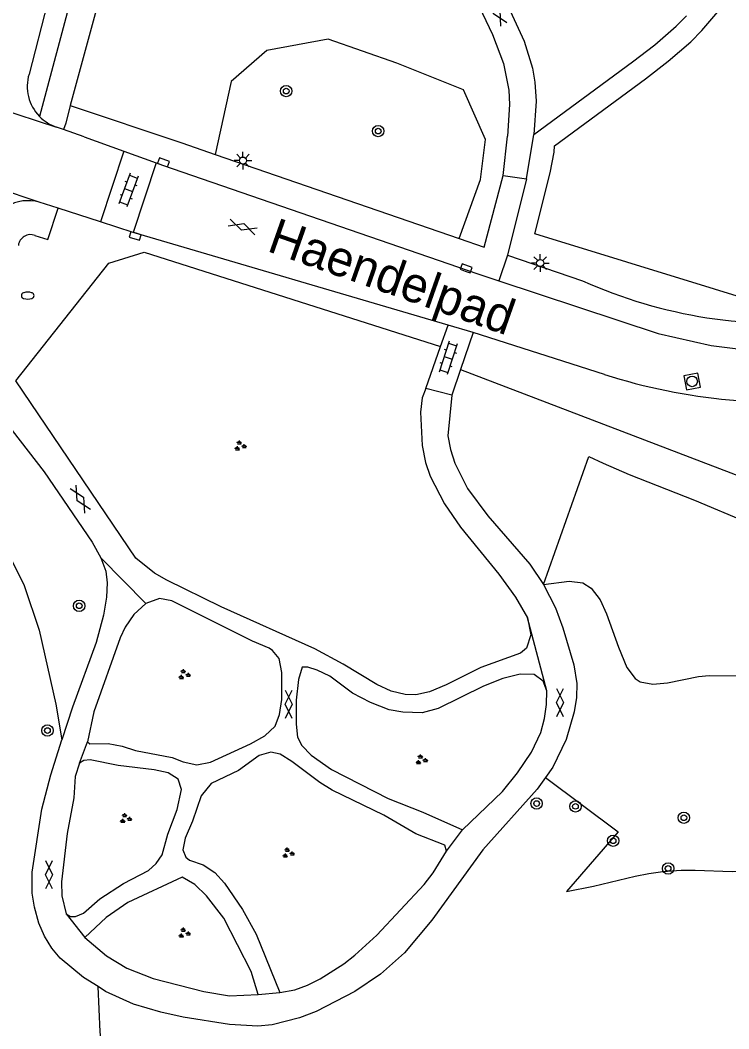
# Model space of a CAD drawing. Extents: x 132999 to 136000, y 398499 to 400501.
# Drawn here: x 133893.7 to 133943.7, y 399247.4 to 399318.6 of the extents above; entities that cross this region are included whole.
import ezdxf

# ---------------------------------------------------------------- set-up
doc = ezdxf.new("R2010")
doc.units = 0
for name, color, linetype in [('gg-anno-openbare ruimte label', 7, 'Continuous'), ('gg-knt-verharding', 7, 'Continuous'), ('gt-grn-groengrens', 7, 'Continuous'), ('gt-grn-weggrens', 7, 'Continuous'), ('gt-symb-boom', 7, 'Continuous'), ('gt-symb-brandkraan', 7, 'Continuous'), ('gt-symb-gesloten verharding', 7, 'Continuous'), ('gt-symb-groenvak', 7, 'Continuous'), ('gt-symb-klinker verharding', 7, 'Continuous'), ('gt-symb-kolk', 7, 'Continuous'), ('gt-symb-lichtmast', 7, 'Continuous'), ('gt-symb-rioolschacht', 7, 'Continuous')]:
    doc.layers.add(name, color=color, linetype=linetype)

# ---------------------------------------------------------------- blocks, each defined once
blk = doc.blocks.new('gt0-LMAST')
at = {"layer": 'gt-symb-lichtmast'}
for p, q in [((-0.182, 0.173), (-0.447, 0.438)), ((-0.005, 0.246), (-0.005, 0.621)), ((0.172, 0.173), (0.437, 0.438)), ((-0.255, -0.004), (-0.63, -0.004)), ((-0.182, -0.181), (-0.447, -0.446)), ((-0.005, -0.254), (-0.005, -0.629)), ((0.437, -0.446), (0.172, -0.181)), ((0.245, -0.004), (0.62, -0.004))]:
    blk.add_line(p, q, dxfattribs=at)
blk.add_circle((-0.005, -0.004), 0.25, dxfattribs=at)
blk = doc.blocks.new('gt0-GESVH1')
at = {"layer": 'gt-symb-gesloten verharding'}
for p, q in [((-0.992, -0.261), (0.008, 0.239)), ((0.008, -0.261), (-0.992, 0.239)), ((0.008, 0.239), (1.008, -0.261)), ((1.008, 0.239), (0.008, -0.261))]:
    blk.add_line(p, q, dxfattribs=at)
blk = doc.blocks.new('gt0-RS')
at = {"layer": 'gt-symb-rioolschacht'}
blk.add_lwpolyline([(-0.5, -0.5), (0.5, -0.5), (0.5, 0.5), (-0.5, 0.5)], close=True, dxfattribs=at)
blk.add_circle((0, 0), 0.375, dxfattribs=at)
blk = doc.blocks.new('gt0-KOLK')
at = {"layer": 'gt-symb-kolk'}
blk.add_lwpolyline([(0, 0), (0.375, 0), (0.375, 0.4), (-0.375, 0.4), (-0.375, 0), (0, 0)], dxfattribs=at)
blk = doc.blocks.new('gt0-BOOM')
at = {"layer": 'gt-symb-boom'}
for radius in [0.4, 0.2]:
    blk.add_circle((0, 0), radius, dxfattribs=at)
blk = doc.blocks.new('gt0-KL1')
at = {"layer": 'gt-symb-klinker verharding'}
for p, q in [((-1.15, 0.3), (1.15, 0.3)), ((-1, -0.3), (-1, 0.3)), ((-0.5, 0.3), (-0.5, 0.45)), ((0, -0.3), (0, 0.3)), ((0.5, 0.3), (0.5, 0.45)), ((1, -0.3), (1, 0.3)), ((-1.15, -0.3), (1.15, -0.3)), ((-0.5, -0.45), (-0.5, -0.3)), ((0.5, -0.45), (0.5, -0.3))]:
    blk.add_line(p, q, dxfattribs=at)
blk = doc.blocks.new('gt0-GRVAK')
at = {"layer": 'gt-symb-groenvak'}
for p, q in [((-0.11, 0.189), (-0.228, 0.24)), ((-0.182, 0.153), (0.088, 0.153)), ((-0.091, 0.211), (-0.156, 0.322)), ((-0.047, 0.214), (-0.047, 0.393)), ((-0.004, 0.211), (0.061, 0.322)), ((0.015, 0.189), (0.133, 0.24)), ((0.262, -0.052), (0.197, 0.059)), ((0.305, -0.049), (0.305, 0.13)), ((0.349, -0.052), (0.414, 0.059)), ((-0.245, -0.228), (-0.363, -0.177)), ((-0.318, -0.264), (-0.047, -0.264)), ((-0.226, -0.206), (-0.291, -0.095)), ((-0.183, -0.203), (-0.183, -0.024)), ((-0.139, -0.206), (-0.074, -0.095)), ((-0.12, -0.228), (-0.002, -0.177)), ((0.243, -0.074), (0.125, -0.023)), ((0.17, -0.11), (0.441, -0.11)), ((0.368, -0.074), (0.486, -0.023))]:
    blk.add_line(p, q, dxfattribs=at)
blk = doc.blocks.new('gt0-BR')
at = {"layer": 'gt-symb-brandkraan'}
for centre, radius, start, end in [((-0.244, 0), 0.206, 107.56694, 252.43307), ((0.599, -2.664), 3, 106.89205, 107.56694), ((0, -0.691), 0.938, 73.10799, 106.89205), ((-0.599, -2.664), 3, 72.43309, 73.10799), ((0.244, 0), 0.206, 287.56695, 72.43309), ((0.599, 2.664), 3, 252.43307, 253.10797), ((0, 0.691), 0.938, 253.10797, 286.89206), ((-0.599, 2.664), 3, 286.89206, 287.56695)]:
    blk.add_arc(centre, radius, start, end, dxfattribs=at)

msp = doc.modelspace()

# ---------------------------------------------------------------- linework, layer by layer
at = {"layer": 'gg-knt-verharding'}
for p, q in [((133895.609, 399319.82), (133894.302, 399314.785)), ((133899.107, 399319.556), (133897.215, 399312.57)), ((133882.767, 399315.419), (133896.246, 399311.042)), ((133895.016, 399305.737), (133879.677, 399310.938)), ((133896.74, 399310.867), (133896.246, 399311.042)), ((133898.185, 399310.353), (133896.74, 399310.867)), ((133898.185, 399310.353), (133900.986, 399309.352)), ((133927.789, 399307.626), (133928.101, 399310.397)), ((133929.444, 399307.391), (133929.962, 399310.515)), ((133900.986, 399309.352), (133899.352, 399304.361)), ((133900.986, 399309.352), (133903.28, 399308.522)), ((133907.443, 399309.11), (133924.691, 399303.162)), ((133903.28, 399308.522), (133901.65, 399303.608)), ((133903.28, 399308.522), (133903.736, 399308.357)), ((133903.736, 399308.357), (133925.993, 399300.668)), ((133927.789, 399307.626), (133929.444, 399307.391)), ((133929.444, 399307.391), (133928.094, 399302.002)), ((133896.347, 399305.315), (133895.016, 399305.737)), ((133899.352, 399304.361), (133896.347, 399305.315)), ((133901.65, 399303.608), (133899.352, 399304.361)), ((133923.91, 399297.063), (133901.65, 399303.608)), ((133928.094, 399302.002), (133933.404, 399300.189)), ((133925.993, 399300.668), (133927.475, 399300.19)), ((133923.374, 399295.55), (133923.91, 399297.063)), ((133925.662, 399296.531), (133923.91, 399297.063)), ((133925.662, 399296.531), (133924.778, 399293.927)), ((133934.952, 399293.578), (133925.662, 399296.531)), ((133922.321, 399292.574), (133923.374, 399295.55)), ((133924.778, 399293.927), (133924.164, 399292.12)), ((133922.321, 399292.574), (133922.061, 399291.913)), ((133924.164, 399292.12), (133922.321, 399292.574)), ((133924.164, 399292.12), (133923.879, 399289.249))]:
    msp.add_line(p, q, dxfattribs=at)
for points in [[(133926.897, 399358.095), (133926.889, 399353.669), (133927.194, 399349.68), (133927.238, 399347.586), (133926.895, 399343.637), (133925.196, 399330.569), (133925.129, 399328.265), (133925.385, 399326.369), (133925.802, 399324.947), (133926.737, 399322.637), (133929.267, 399317.111), (133929.86, 399315.193), (133930.036, 399314.207), (133930.115, 399312.874), (133929.962, 399310.515)], [(133925.4, 399321.017), (133927.026, 399317.585), (133927.809, 399315.539), (133928.19, 399313.642), (133928.227, 399312.645), (133928.101, 399310.397)], [(133897.252, 399320.576), (133897.365, 399320.552), (133895.031, 399311.8)], [(133897.215, 399312.57), (133896.903, 399311.327), (133896.74, 399310.867)], [(133897.215, 399312.57), (133905.095, 399309.92), (133907.443, 399309.11)], [(133924.691, 399303.162), (133926.442, 399302.558), (133927.789, 399307.626)], [(133894.721, 399303.395), (133895.618, 399303.099), (133896.347, 399305.315)], [(133927.475, 399300.19), (133938.734, 399296.461), (133942.477, 399295.611), (133945.107, 399295.295)], [(133929.503, 399276.384), (133929.753, 399275.194), (133929.444, 399274.242), (133929.002, 399273.888), (133926.217, 399272.883), (133923.753, 399271.66), (133922.588, 399271.168), (133921.611, 399270.952), (133920.864, 399270.971), (133919.884, 399271.209), (133918.869, 399271.672), (133916.484, 399273.108), (133914.489, 399274.193), (133907.861, 399277.156), (133904.025, 399279.034), (133903.163, 399279.545), (133901.854, 399280.596), (133893.375, 399293.126)], [(133922.061, 399291.913), (133921.942, 399290.92), (133922.062, 399288.554), (133922.311, 399287.345), (133922.64, 399286.4), (133923.649, 399284.44), (133924.783, 399282.791), (133927.493, 399279.461), (133928.672, 399277.846), (133929.503, 399276.384)], [(133892.55, 399290.346), (133895.379, 399286.703), (133898.768, 399281.726), (133899.375, 399280.623)], [(133923.879, 399289.249), (133924.065, 399288.27), (133924.384, 399287.316), (133925.279, 399285.525), (133926.709, 399283.588), (133929.674, 399280.172), (133930.643, 399278.74)], [(133899.375, 399280.623), (133899.716, 399279.683), (133899.816, 399278.862), (133899.764, 399277.853), (133899.563, 399276.582), (133899.047, 399274.652), (133897.376, 399270.085), (133896.626, 399267.757)], [(133930.643, 399278.74), (133931.497, 399277.091), (133932.011, 399275.685), (133932.769, 399273.063), (133932.997, 399271.744), (133932.965, 399270.748), (133932.8, 399269.754), (133932.239, 399267.788), (133931.286, 399265.837), (133930.776, 399265.107)], [(133898.424, 399267.637), (133898.59, 399267.476), (133899.894, 399267.503), (133900.883, 399267.328), (133901.831, 399267.022), (133904.421, 399266.509), (133905.19, 399266.218), (133906.15, 399265.998), (133907.117, 399266.2), (133909.953, 399267.474), (133910.962, 399268.057), (133911.696, 399268.733), (133912.002, 399269.546), (133912.156, 399270.613), (133912.152, 399272.535), (133911.958, 399273.512), (133911.502, 399274.072), (133911.257, 399274.238), (133910.081, 399274.741), (133904.391, 399277.592), (133903.504, 399277.74), (133902.561, 399277.392)], [(133902.561, 399277.392), (133901.695, 399276.63), (133901.083, 399275.716), (133900.731, 399274.964), (133898.884, 399269.738), (133898.424, 399267.637)], [(133930.863, 399271.24), (133930.609, 399271.901), (133929.988, 399272.385), (133928.984, 399272.413), (133927.764, 399272.11), (133926.391, 399271.554), (133923.187, 399269.984), (133922.067, 399269.681), (133920.713, 399269.721), (133919.729, 399269.888), (133918.409, 399270.399), (133917.139, 399271.062), (133915.554, 399272.259), (133914.652, 399272.693), (133913.991, 399272.898), (133913.584, 399272.899), (133913.329, 399272.035), (133913.173, 399270.561), (133913.17, 399268.883)], [(133924.921, 399261.405), (133927.748, 399264.128), (133928.806, 399265.439), (133929.784, 399266.898), (133930.444, 399268.291), (133930.712, 399269.286), (133930.86, 399270.274), (133930.863, 399271.24)], [(133913.17, 399268.883), (133913.27, 399267.968), (133913.574, 399267.357), (133914.234, 399266.695), (133915.655, 399265.683), (133919.667, 399263.635), (133922.112, 399262.671), (133924.921, 399261.405)], [(133899.176, 399250.337), (133898.137, 399250.993), (133896.493, 399252.356), (133895.905, 399253.05), (133895.389, 399253.905), (133894.995, 399254.831), (133894.674, 399255.954), (133894.519, 399256.944), (133894.517, 399258.422), (133895.204, 399262.874), (133895.835, 399265.302), (133896.626, 399267.757)], [(133923.777, 399259.916), (133923.675, 399260.323), (133921.612, 399261.137), (133919.354, 399262.438), (133915.7, 399264.224), (133914.846, 399264.747), (133912.86, 399266.24), (133912.048, 399266.75), (133911.387, 399266.904), (133910.551, 399266.658), (133909.091, 399265.609), (133907.164, 399264.674), (133906.45, 399263.811), (133905.837, 399262.032), (133905.325, 399260.813), (133905.171, 399260.001), (133905.374, 399259.491), (133905.624, 399259.281), (133906.593, 399258.93), (133907.435, 399258.403), (133908.116, 399257.656), (133909.372, 399255.79), (133910.346, 399254.042), (133912.012, 399249.93)], [(133897.864, 399266.118), (133897.564, 399265.177), (133897.474, 399263.672), (133896.983, 399261.152), (133896.595, 399257.751), (133896.623, 399256.76), (133896.914, 399255.485)], [(133896.914, 399255.485), (133897.231, 399255.285), (133897.586, 399255.284), (133898.139, 399255.527), (133899.295, 399256.531), (133900.966, 399257.629), (133902.728, 399258.529), (133903.288, 399259.037), (133903.714, 399259.635), (133904.097, 399261.106), (133904.766, 399262.848), (133905.08, 399264.271), (133904.827, 399264.983), (133904.133, 399265.443), (133903.15, 399265.647), (133900.587, 399265.966), (133898.625, 399266.366), (133898.168, 399266.316), (133897.864, 399266.118)], [(133930.776, 399265.107), (133930.202, 399264.287), (133926.343, 399260.005), (133922.75, 399255.037), (133920.825, 399252.728), (133919.123, 399251.209), (133917.306, 399250), (133914.583, 399248.593), (133913.414, 399248.131), (133911.476, 399247.638), (133910.458, 399247.555), (133908.453, 399247.656), (133905.188, 399248.181), (133903.612, 399248.533), (133901.689, 399249.1), (133899.709, 399250), (133899.176, 399250.337)], [(133912.012, 399249.93), (133913.083, 399250.123), (133913.965, 399250.432), (133914.865, 399250.882), (133916.525, 399251.948), (133917.317, 399252.561), (133918.861, 399253.975), (133922.199, 399257.552), (133922.836, 399258.383), (133923.777, 399259.916)], [(133910.491, 399249.772), (133909.984, 399251.399), (133908.06, 399255.165), (133906.834, 399256.745), (133906.015, 399257.542), (133905.117, 399258.068), (133901.274, 399256.288), (133899.743, 399255.232), (133898.245, 399253.808)], [(133898.245, 399253.808), (133899.774, 399252.511), (133901.196, 399251.64), (133903.064, 399250.901), (133906.652, 399250)], [(133906.652, 399250), (133908.452, 399249.699), (133910.491, 399249.772)]]:
    msp.add_lwpolyline(points, dxfattribs=at)
for centre, radius, start, end in [((133897.189, 399313.909), 3.017, 163.11439, 224.334), ((133897.203, 399313.929), 3.041, 224.42416, 251.65838), ((133894.221, 399302.913), 2.933, 74.28077, 166.15971), ((133894.416, 399302.574), 0.876, 69.60181, 172.44046), ((133947.448, 399331.396), 34.222, 245.77039, 276.52463), ((133947.246, 399331.463), 39.83, 252.02081, 278.00339)]:
    msp.add_arc(centre, radius, start, end, dxfattribs=at)
at = {"layer": 'gt-grn-groengrens'}
for points in [[(133949.214, 399297.597), (133930.021, 399303.496), (133931.109, 399307.82), (133931.383, 399309.268), (133931.423, 399309.727), (133937.832, 399314.442), (133939.453, 399315.689), (133941.034, 399317.074), (133941.83, 399317.874), (133943.655, 399320.012)], [(133929.962, 399310.515), (133936.93, 399315.641), (133938.501, 399316.849), (133940.007, 399318.169), (133940.727, 399318.892)], [(133924.691, 399303.162), (133926.18, 399307.335), (133926.545, 399310.169), (133924.992, 399313.674), (133920.271, 399315.564), (133915.429, 399317.24), (133911.104, 399316.448), (133908.577, 399314.253), (133907.443, 399309.11)], [(133893.375, 399293.126), (133899.926, 399301.423), (133902.435, 399302.213), (133923.374, 399295.55)], [(133924.778, 399293.927), (133960.079, 399280.434), (133961.346, 399278.111), (133958.239, 399232.424)], [(133930.643, 399278.74), (133933.839, 399287.774), (133934.855, 399287.297), (133936.693, 399286.513), (133941.307, 399284.693), (133945.003, 399283.145), (133946.871, 399282.435), (133947.82, 399282.121), (133949.234, 399281.727), (133952.237, 399280.929)], [(133890.373, 399283.418), (133891.867, 399282.189), (133892.912, 399280.751), (133893.958, 399278.659), (133895.004, 399275.52), (133896.181, 399270.29), (133896.626, 399267.757)], [(133930.643, 399278.74), (133932.449, 399278.98), (133933.418, 399278.861), (133934.015, 399278.472), (133934.631, 399277.65), (133935.091, 399276.672), (133935.935, 399274.302), (133936.535, 399272.884), (133937.117, 399272.093), (133937.471, 399271.865), (133938.364, 399271.688), (133939.396, 399271.794), (133941.589, 399272.237), (133942.333, 399272.3), (133944.311, 399272.277), (133945.442, 399272.353), (133946.452, 399272.592), (133947.39, 399273.019), (133948.18, 399273.685), (133948.691, 399274.522), (133949.453, 399276.414), (133949.988, 399277.256), (133951.873, 399279.274), (133952.237, 399280.929)], [(133930.776, 399265.107), (133935.92, 399261.271), (133932.252, 399257.06), (133934.176, 399257.425), (133937.105, 399258.136), (133938.082, 399258.334), (133939.062, 399258.48), (133940.362, 399258.567), (133941.358, 399258.566), (133943.96, 399258.47), (133944.983, 399258.482), (133945.982, 399258.587), (133946.939, 399258.832)], [(133905.287, 399234.54), (133904.924, 399235.75), (133904.448, 399236.527), (133903.099, 399238.041), (133902.743, 399238.496), (133901.618, 399240.158), (133901.018, 399240.942), (133900.664, 399241.32), (133899.71, 399244.008), (133899.318, 399247.146), (133899.176, 399250.337)]]:
    msp.add_lwpolyline(points, dxfattribs=at)
at = {"layer": 'gt-grn-weggrens'}
for p, q in [((133928.094, 399302.002), (133927.475, 399300.19)), ((133899.375, 399280.623), (133902.561, 399277.392)), ((133930.863, 399271.24), (133929.503, 399276.384)), ((133897.864, 399266.118), (133898.424, 399267.637)), ((133923.777, 399259.916), (133924.921, 399261.405)), ((133896.914, 399255.485), (133898.245, 399253.808)), ((133910.491, 399249.772), (133912.012, 399249.93))]:
    msp.add_line(p, q, dxfattribs=at)

# ---------------------------------------------------------------- block references
at = {"layer": 'gt-symb-boom'}
for p in [(133912.463, 399313.586), (133918.962, 399310.758), (133897.841, 399277.232), (133895.601, 399268.425), (133930.152, 399263.27), (133932.898, 399263.071), (133940.552, 399262.266), (133935.559, 399260.641), (133939.442, 399258.683)]:
    msp.add_blockref('gt0-BOOM', p, dxfattribs=at)
at = {"layer": 'gt-symb-brandkraan'}
msp.add_blockref('gt0-BR', (133894.207, 399299.139), dxfattribs=at)
at = {"layer": 'gt-symb-gesloten verharding'}
for p, rotation in [((133927.323, 399319.143), 120.00072778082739), ((133909.38, 399304.005), -18.416834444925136), ((133897.917, 399284.76), 120.00072778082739), ((133912.633, 399270.268), 90), ((133931.787, 399270.385), 90), ((133895.698, 399258.23), 90)]:
    msp.add_blockref('gt0-GESVH1', p, dxfattribs=dict(at, rotation=rotation))
at = {"layer": 'gt-symb-groenvak'}
for p in [(133909.201, 399288.523), (133905.247, 399272.374), (133921.997, 399266.349), (133901.106, 399262.207), (133912.587, 399259.76), (133905.247, 399254.112)]:
    msp.add_blockref('gt0-GRVAK', p, dxfattribs=at)
at = {"layer": 'gt-symb-klinker verharding'}
for p, rotation in [((133901.324, 399306.595), -110.06634962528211), ((133923.902, 399294.744), -108.18126897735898)]:
    msp.add_blockref('gt0-KL1', p, dxfattribs=dict(at, rotation=rotation))
at = {"layer": 'gt-symb-kolk'}
for p, rotation in [((133903.736, 399308.357), -19.884519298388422), ((133901.856, 399303.541), 163.6300426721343), ((133925.112, 399300.874), -19.21431186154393)]:
    msp.add_blockref('gt0-KOLK', p, dxfattribs=dict(at, rotation=rotation))
at = {"layer": 'gt-symb-lichtmast'}
for p in [(133909.414, 399308.681), (133930.409, 399301.439)]:
    msp.add_blockref('gt0-LMAST', p, dxfattribs=at)
at = {"layer": 'gt-symb-rioolschacht', "rotation": -169.14586655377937}
msp.add_blockref('gt0-RS', (133941.134, 399293.082), dxfattribs=at)

# ---------------------------------------------------------------- texts
at = {"layer": 'gg-anno-openbare ruimte label'}
msp.add_text('Haendelpad', height=2.5, rotation=340.6, dxfattribs=at).set_placement((133911.027, 399302.309))

doc.saveas('drawing.dxf')
